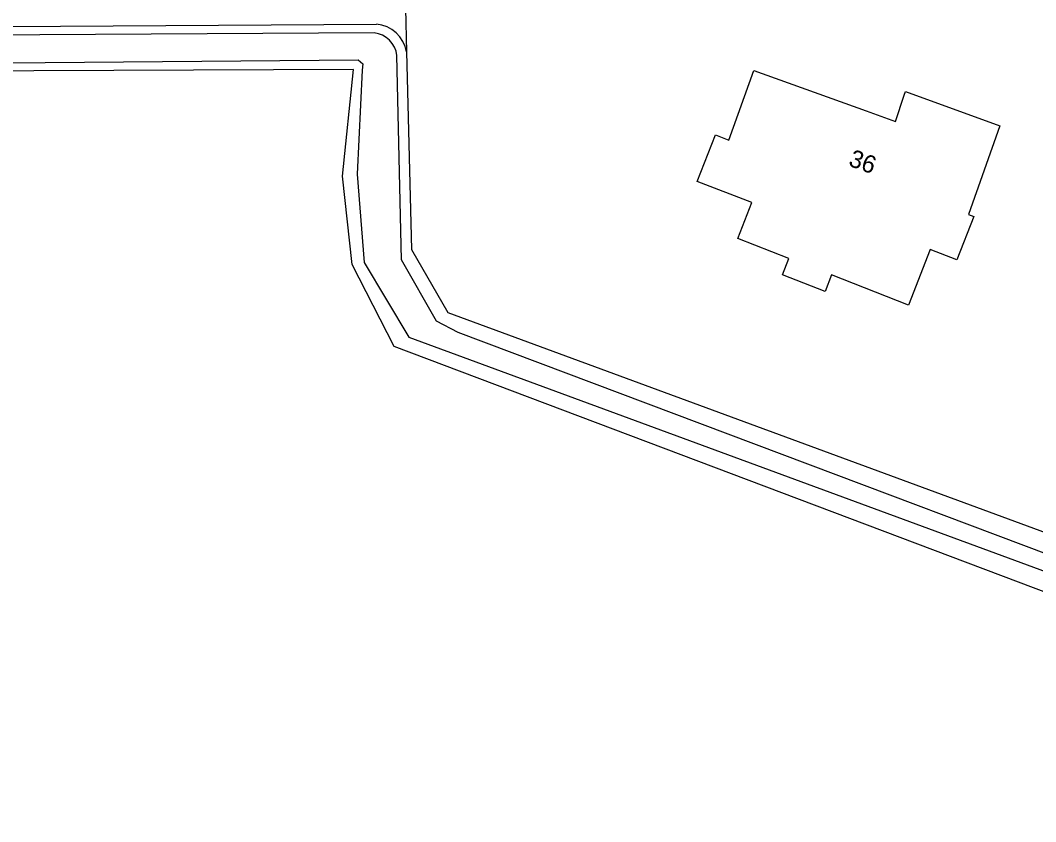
# Model space of a CAD drawing. Extents: x 163427 to 164190, y 380331 to 381641.
# Drawn here: x 163700.4 to 163758.1, y 380859.9 to 380905.5 of the extents above; entities that cross this region are included whole.
import ezdxf

# ---------------------------------------------------------------- set-up
doc = ezdxf.new("R2010")
doc.units = 0
for name, color, linetype in [('IMGEO_Erf', 7, 'Continuous'), ('IMGEO_Grasland_agrarisch', 7, 'Continuous'), ('IMGEO_Grasland_overig', 7, 'Continuous'), ('IMGEO_Pand', 7, 'Continuous'), ('IMGEO_Pand_nummerreeks', 7, 'Continuous'), ('IMGEO_Waterloop', 7, 'Continuous')]:
    doc.layers.add(name, color=color, linetype=linetype)

msp = doc.modelspace()

# ---------------------------------------------------------------- linework, layer by layer
at = {"layer": 'IMGEO_Erf'}
msp.add_lwpolyline([(163722.383, 380903.697), (163722.683, 380892.468), (163724.733, 380888.896), (163776.86, 380869.689), (163838.33, 380848.364), (163881.691, 380832.499)], dxfattribs=at)
at = {"layer": 'IMGEO_Grasland_agrarisch'}
msp.add_lwpolyline([(163883.232, 380827.402), (163866.167, 380833.488), (163807.958, 380854.39), (163721.682, 380886.947), (163719.308, 380891.611), (163718.75, 380896.634), (163719.387, 380902.701), (163678.485, 380902.522)], dxfattribs=at)
at = {"layer": 'IMGEO_Grasland_overig'}
for points in [[(163722.338, 380906.17), (163722.383, 380903.697)], [(163678.786, 380905.005), (163720.681, 380905.284)]]:
    msp.add_lwpolyline(points, dxfattribs=at)
msp.add_arc((163720.515, 380903.399), 1.892, 9.04965, 84.95541, dxfattribs=at)
at = {"layer": 'IMGEO_Pand'}
msp.add_lwpolyline([(163756.103, 380899.503), (163754.327, 380894.461), (163754.634, 380894.341), (163753.675, 380891.881), (163752.156, 380892.472), (163750.923, 380889.314), (163746.544, 380891.023), (163746.18, 380890.091), (163743.757, 380891.035), (163744.12, 380891.966), (163741.222, 380893.095), (163742.017, 380895.135), (163738.914, 380896.344), (163739.946, 380898.989), (163740.709, 380898.691), (163742.136, 380902.652), (163748.506, 380900.356), (163750.182, 380899.752), (163750.678, 380901.246), (163750.747, 380901.454), (163756.103, 380899.503)], dxfattribs=at)
at = {"layer": 'IMGEO_Waterloop'}
for points in [[(163720.553, 380904.788), (163679.369, 380904.546)], [(163676.179, 380898.265), (163677.581, 380902.309), (163677.814, 380902.596), (163678.287, 380902.954), (163679.608, 380902.914), (163719.651, 380903.254), (163719.905, 380903.02), (163719.866, 380902.665), (163719.582, 380896.744), (163719.985, 380891.733), (163722.533, 380887.487), (163883.41, 380828.234)], [(163883.978, 380830.892), (163883.207, 380830.478), (163878.77, 380831.879), (163778.961, 380867.548), (163725.33, 380887.76), (163724.099, 380888.397), (163722.103, 380891.879), (163721.848, 380903.493)]]:
    msp.add_lwpolyline(points, dxfattribs=at)
msp.add_arc((163720.381, 380903.321), 1.477, 6.68702, 83.31298, dxfattribs=at)

# ---------------------------------------------------------------- texts
at = {"layer": 'IMGEO_Pand_nummerreeks'}
msp.add_text('36', height=1, rotation=340.18176, dxfattribs=at).set_placement((163747.455, 380897.249))

doc.saveas('drawing.dxf')
